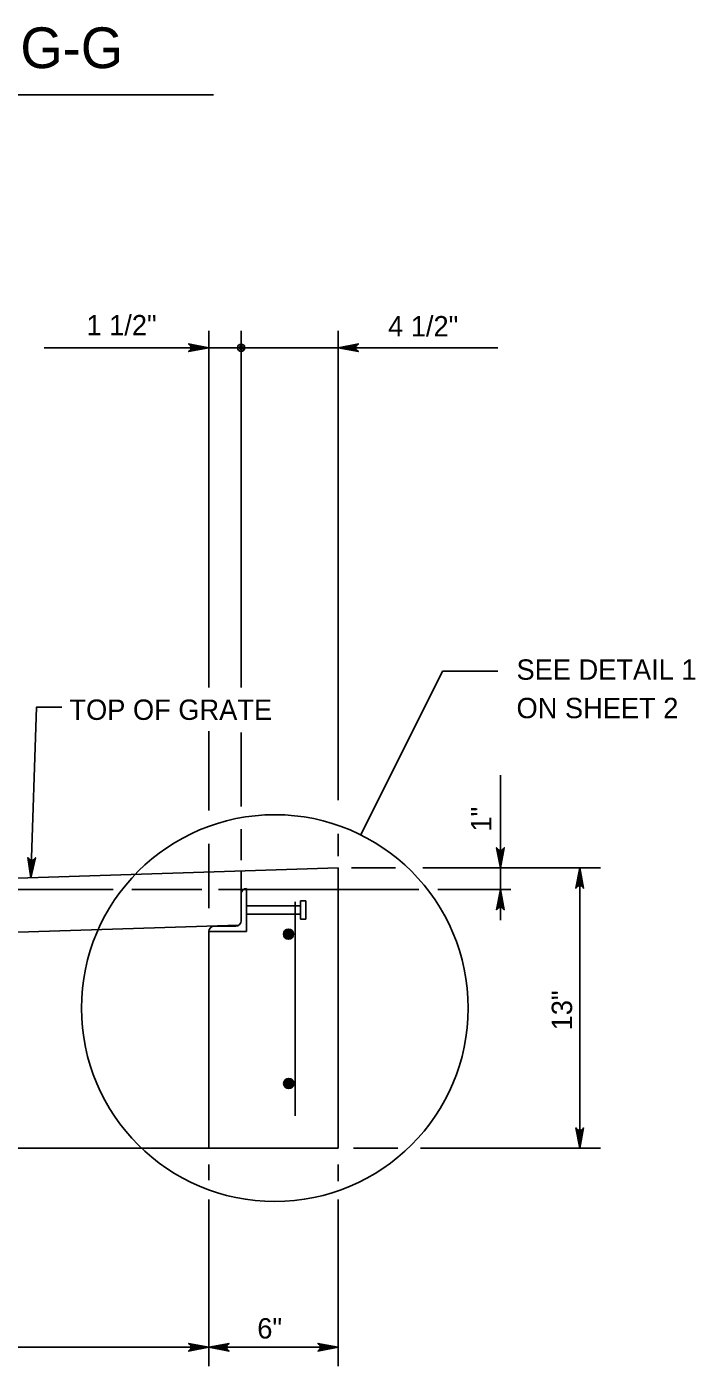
# Model space of a CAD drawing. Extents: x 2087776 to 2104538, y 970919 to 982612.
# Drawn here: x 2097641 to 2097964, y 981296 to 981944 of the extents above; entities that cross this region are included whole.
import ezdxf

# ---------------------------------------------------------------- set-up
doc = ezdxf.new("R2010")
doc.units = 0
doc.layers.add('1', color=7, linetype='Continuous')

msp = doc.modelspace()

# ---------------------------------------------------------------- linework, layer by layer
at = {"layer": '1'}
for p, q in [((2097504.59, 981910.69), (2097731, 981910.69)), ((2097728.68, 981796.63), (2097728.68, 981624.18)), ((2097744.31, 981796.63), (2097744.31, 981624.18)), ((2097791.18, 981796.63), (2097791.18, 981569.84)), ((2097649.01, 981788.43), (2097868.48, 981788.43)), ((2097841.59, 981632.18), (2097802.2, 981552.97)), ((2097868.43, 981632.18), (2097841.59, 981632.18)), ((2097728.68, 981603.09), (2097728.68, 981564.77)), ((2097744.31, 981602.41), (2097744.31, 981566.69)), ((2097869.63, 981581.88), (2097869.63, 981511.8)), ((2097744.31, 981555.67), (2097744.31, 981540.83)), ((2097791.18, 981553.49), (2097791.18, 981542.76)), ((2097728.68, 981548.73), (2097728.68, 981517.54)), ((2097791.18, 981536.98), (2097463.07, 981526.57)), ((2097791.18, 981401.57), (2097791.18, 981536.98)), ((2097797.59, 981536.98), (2097818.92, 981536.98)), ((2097832.13, 981536.98), (2097918.1, 981536.98)), ((2097908.03, 981536.98), (2097908.03, 981401.57)), ((2097744.31, 981511.32), (2097744.31, 981535.49)), ((2097515.23, 981526.57), (2097682.37, 981526.57)), ((2097691.48, 981526.57), (2097725.23, 981526.57)), ((2097733.26, 981526.57), (2097830.22, 981526.57)), ((2097744.31, 981524.5), (2097744.31, 981511.48)), ((2097746.91, 981506.27), (2097746.91, 981527.11)), ((2097839.33, 981526.57), (2097874.69, 981526.57)), ((2097746.91, 981518.64), (2097773.06, 981518.64)), ((2097770.34, 981520.61), (2097770.34, 981417.19)), ((2097773.06, 981521.14), (2097775.56, 981521.14)), ((2097773.06, 981512.24), (2097773.06, 981521.14)), ((2097775.56, 981512.24), (2097775.56, 981521.14)), ((2097746.91, 981514.74), (2097773.06, 981514.74)), ((2097773.06, 981512.24), (2097773.06, 981515.03)), ((2097773.06, 981512.24), (2097775.56, 981512.24)), ((2097775.56, 981512.24), (2097775.56, 981513.99)), ((2097743.04, 981509.4), (2097463.07, 981500.52)), ((2097728.68, 981401.57), (2097728.68, 981506.27)), ((2097728.68, 981506.27), (2097746.91, 981506.27)), ((2097741.7, 981508.88), (2097731.28, 981508.88)), ((2097791.18, 981401.57), (2097379.73, 981401.57)), ((2097798.68, 981401.57), (2097820.02, 981401.57)), ((2097831.03, 981401.57), (2097918.1, 981401.57)), ((2097728.68, 981393.66), (2097728.68, 981386.17)), ((2097791.18, 981393.66), (2097791.18, 981385.62)), ((2097728.68, 981376.82), (2097728.68, 981296.19)), ((2097791.18, 981376.82), (2097791.18, 981296.19)), ((2097379.73, 981305.35), (2097791.18, 981305.35))]:
    msp.add_line(p, q, dxfattribs=at)
for points in [[(2097728.68, 981788.43), (2097718.9, 981786.59), (2097719.27, 981786.85), (2097719.65, 981787.11), (2097719.84, 981787.44), (2097720.04, 981787.77), (2097720.1, 981788.1), (2097720.15, 981788.43), (2097720.1, 981788.76), (2097720.04, 981789.08), (2097719.84, 981789.41), (2097719.65, 981789.74), (2097719.27, 981790), (2097718.9, 981790.26), (2097728.68, 981788.43), (2097719.27, 981790), (2097719.65, 981789.74), (2097728.68, 981788.43), (2097719.84, 981789.41), (2097720.04, 981789.08), (2097728.68, 981788.43), (2097720.1, 981788.76), (2097720.15, 981788.43), (2097728.68, 981788.43), (2097720.1, 981788.1), (2097720.04, 981787.77), (2097728.68, 981788.43), (2097719.84, 981787.44), (2097719.65, 981787.11), (2097728.68, 981788.43), (2097719.27, 981786.85)], [(2097791.18, 981788.43), (2097800.97, 981790.26), (2097800.59, 981790), (2097800.21, 981789.74), (2097800.02, 981789.41), (2097799.82, 981789.08), (2097799.77, 981788.76), (2097799.71, 981788.43), (2097799.77, 981788.1), (2097799.82, 981787.77), (2097800.02, 981787.44), (2097800.21, 981787.11), (2097800.59, 981786.85), (2097800.97, 981786.59), (2097791.18, 981788.43), (2097800.59, 981786.85), (2097800.21, 981787.11), (2097791.18, 981788.43), (2097800.02, 981787.44), (2097799.82, 981787.77), (2097791.18, 981788.43), (2097799.77, 981788.1), (2097799.71, 981788.43), (2097791.18, 981788.43), (2097799.77, 981788.76), (2097799.82, 981789.08), (2097791.18, 981788.43), (2097800.02, 981789.41), (2097800.21, 981789.74), (2097791.18, 981788.43), (2097800.59, 981790)], [(2097642.65, 981532.27), (2097645.33, 981614.66), (2097657.58, 981614.66)], [(2097869.63, 981536.98), (2097867.8, 981546.77), (2097868.06, 981546.39), (2097868.32, 981546.01), (2097868.65, 981545.82), (2097868.98, 981545.63), (2097869.31, 981545.57), (2097869.63, 981545.51), (2097869.96, 981545.57), (2097870.29, 981545.63), (2097870.62, 981545.82), (2097870.95, 981546.01), (2097871.21, 981546.39), (2097871.47, 981546.77), (2097869.63, 981536.98), (2097871.21, 981546.39), (2097870.95, 981546.01), (2097869.63, 981536.98), (2097870.62, 981545.82), (2097870.29, 981545.63), (2097869.63, 981536.98), (2097869.96, 981545.57), (2097869.63, 981545.51), (2097869.63, 981536.98), (2097869.31, 981545.57), (2097868.98, 981545.63), (2097869.63, 981536.98), (2097868.65, 981545.82), (2097868.32, 981546.01), (2097869.63, 981536.98), (2097868.06, 981546.39)], [(2097642.65, 981532.27), (2097641.15, 981542.03), (2097641.4, 981541.65), (2097641.64, 981541.27), (2097641.96, 981541.06), (2097642.28, 981540.86), (2097642.61, 981540.79), (2097642.93, 981540.73), (2097643.26, 981540.77), (2097643.58, 981540.82), (2097643.92, 981541), (2097644.25, 981541.18), (2097644.52, 981541.55), (2097644.79, 981541.91), (2097642.65, 981532.27), (2097644.52, 981541.55), (2097644.25, 981541.18), (2097642.65, 981532.27), (2097643.92, 981541), (2097643.58, 981540.82), (2097642.65, 981532.27), (2097643.26, 981540.77), (2097642.93, 981540.73), (2097642.65, 981532.27), (2097642.61, 981540.79), (2097642.28, 981540.86), (2097642.65, 981532.27), (2097641.96, 981541.06), (2097641.64, 981541.27), (2097642.65, 981532.27), (2097641.4, 981541.65)], [(2097908.03, 981536.98), (2097909.86, 981527.2), (2097909.6, 981527.57), (2097909.34, 981527.95), (2097909.01, 981528.15), (2097908.68, 981528.34), (2097908.35, 981528.4), (2097908.03, 981528.45), (2097907.7, 981528.4), (2097907.37, 981528.34), (2097907.04, 981528.15), (2097906.71, 981527.95), (2097906.45, 981527.57), (2097906.19, 981527.2), (2097908.03, 981536.98), (2097906.45, 981527.57), (2097906.71, 981527.95), (2097908.03, 981536.98), (2097907.04, 981528.15), (2097907.37, 981528.34), (2097908.03, 981536.98), (2097907.7, 981528.4), (2097908.03, 981528.45), (2097908.03, 981536.98), (2097908.35, 981528.4), (2097908.68, 981528.34), (2097908.03, 981536.98), (2097909.01, 981528.15), (2097909.34, 981527.95), (2097908.03, 981536.98), (2097909.6, 981527.57)], [(2097869.63, 981526.57), (2097871.47, 981516.78), (2097871.21, 981517.16), (2097870.95, 981517.54), (2097870.62, 981517.73), (2097870.29, 981517.93), (2097869.96, 981517.98), (2097869.63, 981518.04), (2097869.31, 981517.98), (2097868.98, 981517.93), (2097868.65, 981517.73), (2097868.32, 981517.54), (2097868.06, 981517.16), (2097867.8, 981516.78), (2097869.63, 981526.57), (2097868.06, 981517.16), (2097868.32, 981517.54), (2097869.63, 981526.57), (2097868.65, 981517.73), (2097868.98, 981517.93), (2097869.63, 981526.57), (2097869.31, 981517.98), (2097869.63, 981518.04), (2097869.63, 981526.57), (2097869.96, 981517.98), (2097870.29, 981517.93), (2097869.63, 981526.57), (2097870.62, 981517.73), (2097870.95, 981517.54), (2097869.63, 981526.57), (2097871.21, 981517.16)], [(2097908.03, 981401.57), (2097906.19, 981411.36), (2097906.45, 981410.98), (2097906.71, 981410.6), (2097907.04, 981410.41), (2097907.37, 981410.21), (2097907.7, 981410.16), (2097908.03, 981410.1), (2097908.35, 981410.16), (2097908.68, 981410.21), (2097909.01, 981410.41), (2097909.34, 981410.6), (2097909.6, 981410.98), (2097909.86, 981411.36), (2097908.03, 981401.57), (2097909.6, 981410.98), (2097909.34, 981410.6), (2097908.03, 981401.57), (2097909.01, 981410.41), (2097908.68, 981410.21), (2097908.03, 981401.57), (2097908.35, 981410.16), (2097908.03, 981410.1), (2097908.03, 981401.57), (2097907.7, 981410.16), (2097907.37, 981410.21), (2097908.03, 981401.57), (2097907.04, 981410.41), (2097906.71, 981410.6), (2097908.03, 981401.57), (2097906.45, 981410.98)], [(2097728.68, 981305.35), (2097718.9, 981303.51), (2097719.27, 981303.77), (2097719.65, 981304.03), (2097719.84, 981304.36), (2097720.04, 981304.69), (2097720.1, 981305.02), (2097720.15, 981305.35), (2097720.1, 981305.67), (2097720.04, 981306), (2097719.84, 981306.33), (2097719.65, 981306.66), (2097719.27, 981306.92), (2097718.9, 981307.18), (2097728.68, 981305.35), (2097719.27, 981306.92), (2097719.65, 981306.66), (2097728.68, 981305.35), (2097719.84, 981306.33), (2097720.04, 981306), (2097728.68, 981305.35), (2097720.1, 981305.67), (2097720.15, 981305.35), (2097728.68, 981305.35), (2097720.1, 981305.02), (2097720.04, 981304.69), (2097728.68, 981305.35), (2097719.84, 981304.36), (2097719.65, 981304.03), (2097728.68, 981305.35), (2097719.27, 981303.77)], [(2097728.68, 981305.35), (2097738.47, 981307.18), (2097738.09, 981306.92), (2097737.71, 981306.66), (2097737.52, 981306.33), (2097737.32, 981306), (2097737.27, 981305.67), (2097737.21, 981305.35), (2097737.27, 981305.02), (2097737.32, 981304.69), (2097737.52, 981304.36), (2097737.71, 981304.03), (2097738.09, 981303.77), (2097738.47, 981303.51), (2097728.68, 981305.35), (2097738.09, 981303.77), (2097737.71, 981304.03), (2097728.68, 981305.35), (2097737.52, 981304.36), (2097737.32, 981304.69), (2097728.68, 981305.35), (2097737.27, 981305.02), (2097737.21, 981305.35), (2097728.68, 981305.35), (2097737.27, 981305.67), (2097737.32, 981306), (2097728.68, 981305.35), (2097737.52, 981306.33), (2097737.71, 981306.66), (2097728.68, 981305.35), (2097738.09, 981306.92)], [(2097791.18, 981305.35), (2097781.4, 981303.51), (2097781.77, 981303.77), (2097782.15, 981304.03), (2097782.34, 981304.36), (2097782.54, 981304.69), (2097782.6, 981305.02), (2097782.65, 981305.35), (2097782.6, 981305.67), (2097782.54, 981306), (2097782.34, 981306.33), (2097782.15, 981306.66), (2097781.77, 981306.92), (2097781.4, 981307.18), (2097791.18, 981305.35), (2097781.77, 981306.92), (2097782.15, 981306.66), (2097791.18, 981305.35), (2097782.34, 981306.33), (2097782.54, 981306), (2097791.18, 981305.35), (2097782.6, 981305.67), (2097782.65, 981305.35), (2097791.18, 981305.35), (2097782.6, 981305.02), (2097782.54, 981304.69), (2097791.18, 981305.35), (2097782.34, 981304.36), (2097782.15, 981304.03), (2097791.18, 981305.35), (2097781.77, 981303.77)]]:
    msp.add_lwpolyline(points, dxfattribs=at)
for centre, radius in [((2097744.31, 981788.43), 1.75), ((2097744.31, 981788.43), 0.875), ((2097760.58, 981469.28), 93.47), ((2097767.17, 981504.97), 2.45), ((2097767.17, 981504.97), 2.28), ((2097767.17, 981504.97), 2.11), ((2097767.17, 981504.97), 1.93), ((2097767.17, 981504.97), 1.76), ((2097767.17, 981504.97), 1.58), ((2097767.17, 981504.97), 1.41), ((2097767.17, 981504.97), 1.23), ((2097767.17, 981504.97), 1.06), ((2097767.17, 981504.97), 0.886), ((2097767.17, 981504.97), 0.711), ((2097767.17, 981504.97), 0.537), ((2097767.17, 981504.97), 0.363), ((2097767.17, 981504.97), 0.188), ((2097767.28, 981432.81), 2.45), ((2097767.28, 981432.81), 2.28), ((2097767.28, 981432.81), 2.11), ((2097767.28, 981432.81), 1.93), ((2097767.28, 981432.81), 1.76), ((2097767.28, 981432.81), 1.58), ((2097767.28, 981432.81), 1.41), ((2097767.28, 981432.81), 1.23), ((2097767.28, 981432.81), 1.06), ((2097767.28, 981432.81), 0.886), ((2097767.28, 981432.81), 0.711), ((2097767.28, 981432.81), 0.537), ((2097767.28, 981432.81), 0.363), ((2097767.28, 981432.81), 0.188)]:
    msp.add_circle(centre, radius, dxfattribs=at)
for centre, start, end in [((2097746.91, 981524.5), 90, 180), ((2097741.7, 981511.48), 270, 0), ((2097731.28, 981506.27), 90, 180)]:
    msp.add_arc(centre, 2.6, start, end, dxfattribs=at)

# ---------------------------------------------------------------- texts
for s, height, p in [('SECTION G-G', 19.685, (2097513.21, 981923.56)), ('1 1/2"', 9.843, (2097669.49, 981794.4)), ('4 1/2"', 9.843, (2097815.33, 981793.89)), ('SEE DETAIL 1', 9.8425, (2097877.44, 981627.96)), ('TOP OF GRATE', 9.8425, (2097661.27, 981608.56)), ('ON SHEET 2', 9.843, (2097877.44, 981609.37))]:
    msp.add_text(s, height=height, dxfattribs=at).set_placement(p)
for s, rotation, p in [('1"', 90, (2097865.28, 981554.57)), ('13"', 90, (2097904.3, 981458.5)), ('6"', 360, (2097752.1, 981309.57))]:
    msp.add_text(s, height=9.843, rotation=rotation, dxfattribs=at).set_placement(p)

doc.saveas('drawing.dxf')
